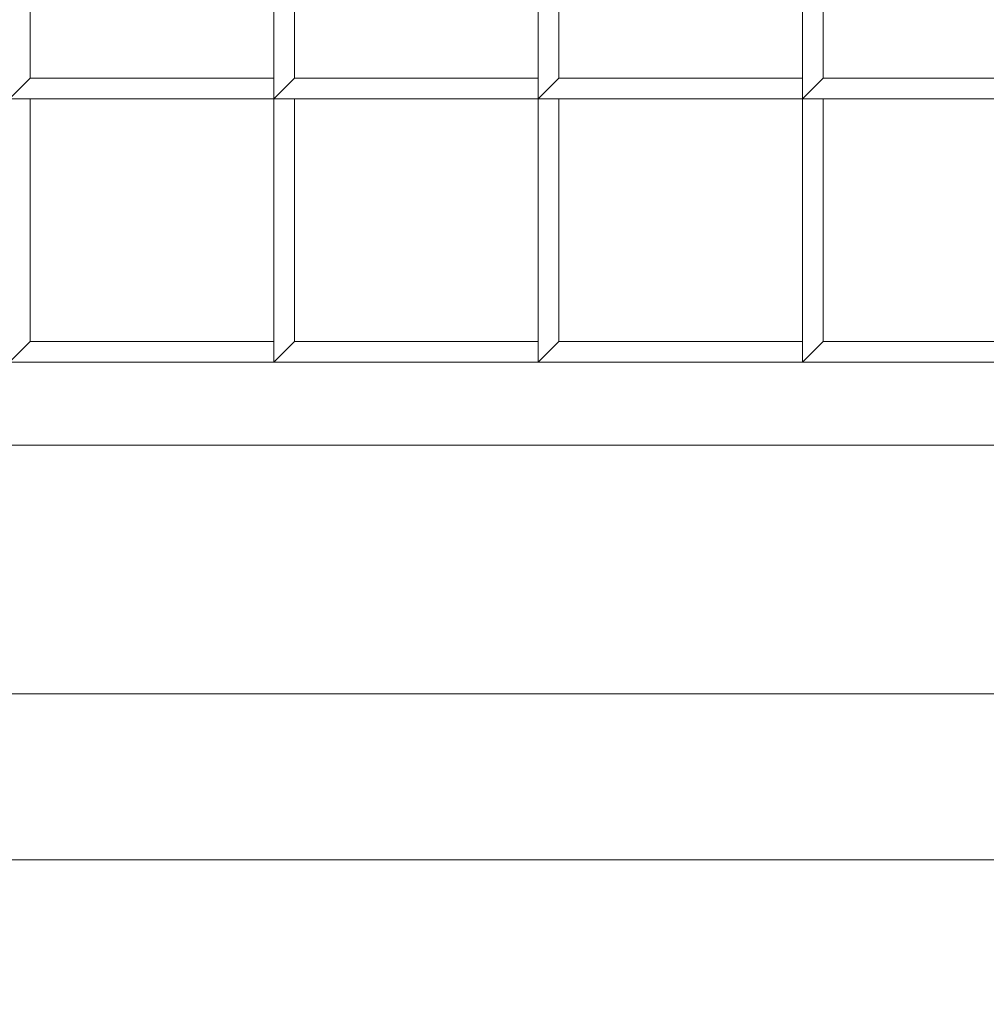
# Model space of a CAD drawing. Header units: inches. Extents: x 15 to 638, y -384 to 556.
# Tile 386 of 656: x 138.31 to 141.23, y 365.44 to 368.41. Entities that reach past the tile are written whole.
import ezdxf

# ---------------------------------------------------------------- set-up
doc = ezdxf.new("R2010")
doc.units = ezdxf.units.IN
doc.header["$MEASUREMENT"] = 0
for name, color, linetype, lineweight in [('A-CLNG', 13, 'Continuous', 9), ('A-FLOR', 192, 'Continuous', 9), ('A-ROOF', 132, 'Continuous', 9), ('M-EQPM', 90, 'Continuous', 9)]:
    doc.layers.add(name, color=color, linetype=linetype, lineweight=lineweight)

# ---------------------------------------------------------------- blocks, each defined once
blk = doc.blocks.new('Air Grill - 8_ x 16_-5608466-_3D_')
at = {"layer": 'M-EQPM'}
mesh = blk.add_polyface(dxfattribs=at)
corners = [(5.5, 9.5, 96), (-5.5, 9.5, 96), (-5.5, -9.5, 96), (5.5, -9.5, 96), (4, -8, 96), (-4, -8, 96), (-4, 8, 96), (4, 8, 96)]
mesh.append_faces([[corners[k] for k in face] for face in [(2, 5, 6, 1), (1, 6, 7, 0)]], dxfattribs={"vtx0": -1, "vtx2": -1})
mesh.append_faces([[corners[k] for k in face] for face in [(4, 5, 2, 3), (7, 4, 3, 0)]], dxfattribs={"vtx1": -1, "vtx3": -1})
mesh = blk.add_polyface(dxfattribs=at)
corners = [(-5.5, -9.5, 96), (-5.5, 9.5, 96), (-5, 9, 95.75), (-5, -9, 95.75)]
mesh.append_faces([[corners[k] for k in face] for face in [(0, 1, 2, 3)]])
mesh = blk.add_polyface(dxfattribs=at)
corners = [(5, -9, 95.75), (-5, -9, 95.75), (-5, 9, 95.75), (5, 9, 95.75), (4, 8, 95.75), (-4, 8, 95.75), (-4, -8, 95.75), (4, -8, 95.75)]
mesh.append_faces([[corners[k] for k in face] for face in [(2, 5, 6, 1), (1, 6, 7, 0)]], dxfattribs={"vtx0": -1, "vtx2": -1})
mesh.append_faces([[corners[k] for k in face] for face in [(4, 5, 2, 3), (7, 4, 3, 0)]], dxfattribs={"vtx1": -1, "vtx3": -1})
mesh = blk.add_polyface(dxfattribs=at)
corners = [(4.25, 8.25, 100), (-4.25, 8.25, 100), (-4.25, -8.25, 100), (4.25, -8.25, 100), (4, 8, 100), (4, -8, 100), (-4, -8, 100), (-4, 8, 100)]
mesh.append_faces([[corners[k] for k in face] for face in [(1, 7, 4, 0), (0, 4, 5, 3)]], dxfattribs={"vtx0": -1, "vtx2": -1})
mesh.append_faces([[corners[k] for k in face] for face in [(6, 7, 1, 2), (5, 6, 2, 3)]], dxfattribs={"vtx1": -1, "vtx3": -1})
mesh = blk.add_polyface(dxfattribs=at)
corners = [(4.25, 8.25, 96), (4.25, -8.25, 96), (-4.25, -8.25, 96), (-4.25, 8.25, 96), (4, 8, 96), (-4, 8, 96), (-4, -8, 96), (4, -8, 96)]
mesh.append_faces([[corners[k] for k in face] for face in [(2, 6, 7, 1), (1, 7, 4, 0)]], dxfattribs={"vtx0": -1, "vtx2": -1})
mesh.append_faces([[corners[k] for k in face] for face in [(5, 6, 2, 3), (4, 5, 3, 0)]], dxfattribs={"vtx1": -1, "vtx3": -1})
mesh = blk.add_polyface(dxfattribs=at)
corners = [(-4.25, 8.25, 100), (-4.25, 8.25, 96), (-4.25, -8.25, 96), (-4.25, -8.25, 100)]
mesh.append_faces([[corners[k] for k in face] for face in [(0, 1, 2, 3)]])
mesh = blk.add_polyface(dxfattribs=at)
corners = [(-4, -8, 96.75), (4, -8, 96.75), (4, 8, 96.75), (3.9375, 8, 96.75), (3.9375, -7.9375, 96.75), (-4, -7.9375, 96.75)]
mesh.append_faces([[corners[k] for k in face] for face in [(2, 3, 4, 1)]], dxfattribs={"vtx2": -1})
mesh.append_faces([[corners[k] for k in face] for face in [(4, 5, 0, 1)]], dxfattribs={"vtx3": -1})
mesh = blk.add_polyface(dxfattribs=at)
corners = [(-4, -8, 96), (-4, -7.9375, 96), (3.9375, -7.9375, 96), (3.9375, 8, 96), (4, 8, 96), (4, -8, 96)]
mesh.append_faces([[corners[k] for k in face] for face in [(0, 1, 2, 5)]], dxfattribs={"vtx2": -1})
mesh.append_faces([[corners[k] for k in face] for face in [(2, 3, 4, 5)]], dxfattribs={"vtx3": -1})
mesh = blk.add_polyface(dxfattribs=at)
corners = [(-4, -8, 95.75), (-4, 8, 95.75), (-4, 8, 96), (-4, -8, 96)]
mesh.append_faces([[corners[k] for k in face] for face in [(0, 1, 2, 3)]])
mesh = blk.add_polyface(dxfattribs=at)
corners = [(-4, -8, 100), (-4, -8, 96), (-4, 8, 96), (-4, 8, 100)]
mesh.append_faces([[corners[k] for k in face] for face in [(0, 1, 2, 3)]])
mesh = blk.add_polyface(dxfattribs=at)
corners = [(-4, 3.2187, 97), (-4, 2.4219, 97), (-3.9375, 2.4219, 97), (-3.9375, 3.1563, 97), (-3.2063, 3.1563, 97), (-3.2063, 3.2187, 97)]
mesh.append_faces([[corners[k] for k in face] for face in [(1, 2, 3, 0)]], dxfattribs={"vtx2": -1})
mesh.append_faces([[corners[k] for k in face] for face in [(3, 4, 5, 0)]], dxfattribs={"vtx3": -1})
mesh = blk.add_polyface(dxfattribs=at)
corners = [(-4, 3.2187, 96), (-3.2063, 3.2187, 96), (-3.2063, 3.1563, 96), (-3.9375, 3.1563, 96), (-3.9375, 2.4219, 96), (-4, 2.4219, 96)]
mesh.append_faces([[corners[k] for k in face] for face in [(1, 2, 3, 0)]], dxfattribs={"vtx2": -1})
mesh.append_faces([[corners[k] for k in face] for face in [(3, 4, 5, 0)]], dxfattribs={"vtx3": -1})
mesh = blk.add_polyface(dxfattribs=at)
corners = [(-4, 3.2187, 97), (-4, 3.2187, 96), (-4, 2.4219, 96), (-4, 2.4219, 97)]
mesh.append_faces([[corners[k] for k in face] for face in [(0, 1, 2, 3)]])
mesh = blk.add_polyface(dxfattribs=at)
corners = [(-3.2063, 3.2187, 97), (-3.2063, 2.4219, 97), (-3.1437, 2.4219, 97), (-3.1437, 3.1563, 97), (-2.4125, 3.1563, 97), (-2.4125, 3.2187, 97)]
mesh.append_faces([[corners[k] for k in face] for face in [(1, 2, 3, 0)]], dxfattribs={"vtx2": -1})
mesh.append_faces([[corners[k] for k in face] for face in [(3, 4, 5, 0)]], dxfattribs={"vtx3": -1})
mesh = blk.add_polyface(dxfattribs=at)
corners = [(-3.2063, 3.2187, 96), (-2.4125, 3.2187, 96), (-2.4125, 3.1563, 96), (-3.1437, 3.1563, 96), (-3.1437, 2.4219, 96), (-3.2063, 2.4219, 96)]
mesh.append_faces([[corners[k] for k in face] for face in [(1, 2, 3, 0)]], dxfattribs={"vtx2": -1})
mesh.append_faces([[corners[k] for k in face] for face in [(3, 4, 5, 0)]], dxfattribs={"vtx3": -1})
mesh = blk.add_polyface(dxfattribs=at)
corners = [(-3.2063, 3.2187, 97), (-3.2063, 3.2187, 96), (-3.2063, 2.4219, 96), (-3.2063, 2.4219, 97)]
mesh.append_faces([[corners[k] for k in face] for face in [(0, 1, 2, 3)]])
mesh = blk.add_polyface(dxfattribs=at)
corners = [(-3.2063, 3.1563, 97), (-3.2063, 3.1563, 96), (-3.2063, 3.2187, 96), (-3.2063, 3.2187, 97)]
mesh.append_faces([[corners[k] for k in face] for face in [(0, 1, 2, 3)]])
mesh = blk.add_polyface(dxfattribs=at)
corners = [(-3.9375, 2.4219, 97), (-3.9375, 2.4219, 96), (-3.9375, 3.1563, 96), (-3.9375, 3.1563, 97)]
mesh.append_faces([[corners[k] for k in face] for face in [(0, 1, 2, 3)]])
mesh = blk.add_polyface(dxfattribs=at)
corners = [(-3.9375, 3.1563, 97), (-3.9375, 3.1563, 96), (-3.2063, 3.1563, 96), (-3.2063, 3.1563, 97)]
mesh.append_faces([[corners[k] for k in face] for face in [(0, 1, 2, 3)]])
mesh = blk.add_polyface(dxfattribs=at)
corners = [(-3.1437, 2.4219, 97), (-3.1437, 2.4219, 96), (-3.1437, 3.1563, 96), (-3.1437, 3.1563, 97)]
mesh.append_faces([[corners[k] for k in face] for face in [(0, 1, 2, 3)]])
mesh = blk.add_polyface(dxfattribs=at)
corners = [(-3.1437, 3.1563, 97), (-3.1437, 3.1563, 96), (-2.4125, 3.1563, 96), (-2.4125, 3.1563, 97)]
mesh.append_faces([[corners[k] for k in face] for face in [(0, 1, 2, 3)]])
mesh = blk.add_polyface(dxfattribs=at)
corners = [(-4, 2.4219, 97), (-4, 2.4219, 96), (-3.9375, 2.4219, 96), (-3.9375, 2.4219, 97)]
mesh.append_faces([[corners[k] for k in face] for face in [(0, 1, 2, 3)]])
mesh = blk.add_polyface(dxfattribs=at)
corners = [(-4, 2.4219, 97), (-4, 1.625, 97), (-3.9375, 1.625, 97), (-3.9375, 2.3594, 97), (-3.2063, 2.3594, 97), (-3.2063, 2.4219, 97)]
mesh.append_faces([[corners[k] for k in face] for face in [(1, 2, 3, 0)]], dxfattribs={"vtx2": -1})
mesh.append_faces([[corners[k] for k in face] for face in [(3, 4, 5, 0)]], dxfattribs={"vtx3": -1})
mesh = blk.add_polyface(dxfattribs=at)
corners = [(-4, 2.4219, 96), (-3.2063, 2.4219, 96), (-3.2063, 2.3594, 96), (-3.9375, 2.3594, 96), (-3.9375, 1.625, 96), (-4, 1.625, 96)]
mesh.append_faces([[corners[k] for k in face] for face in [(1, 2, 3, 0)]], dxfattribs={"vtx2": -1})
mesh.append_faces([[corners[k] for k in face] for face in [(3, 4, 5, 0)]], dxfattribs={"vtx3": -1})
mesh = blk.add_polyface(dxfattribs=at)
corners = [(-4, 2.4219, 97), (-4, 2.4219, 96), (-4, 1.625, 96), (-4, 1.625, 97)]
mesh.append_faces([[corners[k] for k in face] for face in [(0, 1, 2, 3)]])
mesh = blk.add_polyface(dxfattribs=at)
corners = [(-3.2063, 2.4219, 97), (-3.2063, 2.4219, 96), (-4, 2.4219, 96), (-4, 2.4219, 97)]
mesh.append_faces([[corners[k] for k in face] for face in [(0, 1, 2, 3)]])
mesh = blk.add_polyface(dxfattribs=at)
corners = [(-3.2063, 2.4219, 97), (-3.2063, 2.4219, 96), (-3.1437, 2.4219, 96), (-3.1437, 2.4219, 97)]
mesh.append_faces([[corners[k] for k in face] for face in [(0, 1, 2, 3)]])
mesh = blk.add_polyface(dxfattribs=at)
corners = [(-3.2063, 2.4219, 97), (-3.2063, 1.625, 97), (-3.1437, 1.625, 97), (-3.1437, 2.3594, 97), (-2.4125, 2.3594, 97), (-2.4125, 2.4219, 97)]
mesh.append_faces([[corners[k] for k in face] for face in [(1, 2, 3, 0)]], dxfattribs={"vtx2": -1})
mesh.append_faces([[corners[k] for k in face] for face in [(3, 4, 5, 0)]], dxfattribs={"vtx3": -1})
mesh = blk.add_polyface(dxfattribs=at)
corners = [(-3.2063, 2.4219, 96), (-2.4125, 2.4219, 96), (-2.4125, 2.3594, 96), (-3.1437, 2.3594, 96), (-3.1437, 1.625, 96), (-3.2063, 1.625, 96)]
mesh.append_faces([[corners[k] for k in face] for face in [(1, 2, 3, 0)]], dxfattribs={"vtx2": -1})
mesh.append_faces([[corners[k] for k in face] for face in [(3, 4, 5, 0)]], dxfattribs={"vtx3": -1})
mesh = blk.add_polyface(dxfattribs=at)
corners = [(-3.2063, 2.4219, 97), (-3.2063, 2.4219, 96), (-3.2063, 1.625, 96), (-3.2063, 1.625, 97)]
mesh.append_faces([[corners[k] for k in face] for face in [(0, 1, 2, 3)]])
mesh = blk.add_polyface(dxfattribs=at)
corners = [(-2.4125, 2.4219, 97), (-2.4125, 2.4219, 96), (-3.2063, 2.4219, 96), (-3.2063, 2.4219, 97)]
mesh.append_faces([[corners[k] for k in face] for face in [(0, 1, 2, 3)]])
mesh = blk.add_polyface(dxfattribs=at)
corners = [(-3.2063, 2.3594, 97), (-3.2063, 2.3594, 96), (-3.2063, 2.4219, 96), (-3.2063, 2.4219, 97)]
mesh.append_faces([[corners[k] for k in face] for face in [(0, 1, 2, 3)]])
mesh = blk.add_polyface(dxfattribs=at)
corners = [(-3.9375, 1.625, 97), (-3.9375, 1.625, 96), (-3.9375, 2.3594, 96), (-3.9375, 2.3594, 97)]
mesh.append_faces([[corners[k] for k in face] for face in [(0, 1, 2, 3)]])
mesh = blk.add_polyface(dxfattribs=at)
corners = [(-3.9375, 2.3594, 97), (-3.9375, 2.3594, 96), (-3.2063, 2.3594, 96), (-3.2063, 2.3594, 97)]
mesh.append_faces([[corners[k] for k in face] for face in [(0, 1, 2, 3)]])
mesh = blk.add_polyface(dxfattribs=at)
corners = [(-3.1437, 1.625, 97), (-3.1437, 1.625, 96), (-3.1437, 2.3594, 96), (-3.1437, 2.3594, 97)]
mesh.append_faces([[corners[k] for k in face] for face in [(0, 1, 2, 3)]])
mesh = blk.add_polyface(dxfattribs=at)
corners = [(-3.1437, 2.3594, 97), (-3.1437, 2.3594, 96), (-2.4125, 2.3594, 96), (-2.4125, 2.3594, 97)]
mesh.append_faces([[corners[k] for k in face] for face in [(0, 1, 2, 3)]])
mesh = blk.add_polyface(dxfattribs=at)
corners = [(-4, 1.625, 97), (-4, 1.625, 96), (-3.9375, 1.625, 96), (-3.9375, 1.625, 97)]
mesh.append_faces([[corners[k] for k in face] for face in [(0, 1, 2, 3)]])
mesh = blk.add_polyface(dxfattribs=at)
corners = [(-4, 1.625, 97), (-4, 0.8281, 97), (-3.9375, 0.8281, 97), (-3.9375, 1.5625, 97), (-3.2063, 1.5625, 97), (-3.2063, 1.625, 97)]
mesh.append_faces([[corners[k] for k in face] for face in [(1, 2, 3, 0)]], dxfattribs={"vtx2": -1})
mesh.append_faces([[corners[k] for k in face] for face in [(3, 4, 5, 0)]], dxfattribs={"vtx3": -1})
mesh = blk.add_polyface(dxfattribs=at)
corners = [(-4, 1.625, 96), (-3.2063, 1.625, 96), (-3.2063, 1.5625, 96), (-3.9375, 1.5625, 96), (-3.9375, 0.8281, 96), (-4, 0.8281, 96)]
mesh.append_faces([[corners[k] for k in face] for face in [(1, 2, 3, 0)]], dxfattribs={"vtx2": -1})
mesh.append_faces([[corners[k] for k in face] for face in [(3, 4, 5, 0)]], dxfattribs={"vtx3": -1})
mesh = blk.add_polyface(dxfattribs=at)
corners = [(-4, 1.625, 97), (-4, 1.625, 96), (-4, 0.8281, 96), (-4, 0.8281, 97)]
mesh.append_faces([[corners[k] for k in face] for face in [(0, 1, 2, 3)]])
mesh = blk.add_polyface(dxfattribs=at)
corners = [(-3.2063, 1.625, 97), (-3.2063, 1.625, 96), (-4, 1.625, 96), (-4, 1.625, 97)]
mesh.append_faces([[corners[k] for k in face] for face in [(0, 1, 2, 3)]])
mesh = blk.add_polyface(dxfattribs=at)
corners = [(-3.2063, 1.625, 97), (-3.2063, 1.625, 96), (-3.1437, 1.625, 96), (-3.1437, 1.625, 97)]
mesh.append_faces([[corners[k] for k in face] for face in [(0, 1, 2, 3)]])
mesh = blk.add_polyface(dxfattribs=at)
corners = [(-3.2063, 1.625, 97), (-3.2063, 0.8281, 97), (-3.1437, 0.8281, 97), (-3.1437, 1.5625, 97), (-2.4125, 1.5625, 97), (-2.4125, 1.625, 97)]
mesh.append_faces([[corners[k] for k in face] for face in [(1, 2, 3, 0)]], dxfattribs={"vtx2": -1})
mesh.append_faces([[corners[k] for k in face] for face in [(3, 4, 5, 0)]], dxfattribs={"vtx3": -1})
mesh = blk.add_polyface(dxfattribs=at)
corners = [(-3.2063, 1.625, 96), (-2.4125, 1.625, 96), (-2.4125, 1.5625, 96), (-3.1437, 1.5625, 96), (-3.1437, 0.8281, 96), (-3.2063, 0.8281, 96)]
mesh.append_faces([[corners[k] for k in face] for face in [(1, 2, 3, 0)]], dxfattribs={"vtx2": -1})
mesh.append_faces([[corners[k] for k in face] for face in [(3, 4, 5, 0)]], dxfattribs={"vtx3": -1})
mesh = blk.add_polyface(dxfattribs=at)
corners = [(-3.2063, 1.625, 97), (-3.2063, 1.625, 96), (-3.2063, 0.8281, 96), (-3.2063, 0.8281, 97)]
mesh.append_faces([[corners[k] for k in face] for face in [(0, 1, 2, 3)]])
mesh = blk.add_polyface(dxfattribs=at)
corners = [(-2.4125, 1.625, 97), (-2.4125, 1.625, 96), (-3.2063, 1.625, 96), (-3.2063, 1.625, 97)]
mesh.append_faces([[corners[k] for k in face] for face in [(0, 1, 2, 3)]])
mesh = blk.add_polyface(dxfattribs=at)
corners = [(-3.2063, 1.5625, 97), (-3.2063, 1.5625, 96), (-3.2063, 1.625, 96), (-3.2063, 1.625, 97)]
mesh.append_faces([[corners[k] for k in face] for face in [(0, 1, 2, 3)]])
mesh = blk.add_polyface(dxfattribs=at)
corners = [(-3.9375, 0.8281, 97), (-3.9375, 0.8281, 96), (-3.9375, 1.5625, 96), (-3.9375, 1.5625, 97)]
mesh.append_faces([[corners[k] for k in face] for face in [(0, 1, 2, 3)]])
mesh = blk.add_polyface(dxfattribs=at)
corners = [(-3.9375, 1.5625, 97), (-3.9375, 1.5625, 96), (-3.2063, 1.5625, 96), (-3.2063, 1.5625, 97)]
mesh.append_faces([[corners[k] for k in face] for face in [(0, 1, 2, 3)]])
mesh = blk.add_polyface(dxfattribs=at)
corners = [(-3.1437, 0.8281, 97), (-3.1437, 0.8281, 96), (-3.1437, 1.5625, 96), (-3.1437, 1.5625, 97)]
mesh.append_faces([[corners[k] for k in face] for face in [(0, 1, 2, 3)]])
mesh = blk.add_polyface(dxfattribs=at)
corners = [(-3.1437, 1.5625, 97), (-3.1437, 1.5625, 96), (-2.4125, 1.5625, 96), (-2.4125, 1.5625, 97)]
mesh.append_faces([[corners[k] for k in face] for face in [(0, 1, 2, 3)]])
mesh = blk.add_polyface(dxfattribs=at)
corners = [(-4, 0.8281, 97), (-4, 0.8281, 96), (-3.9375, 0.8281, 96), (-3.9375, 0.8281, 97)]
mesh.append_faces([[corners[k] for k in face] for face in [(0, 1, 2, 3)]])
mesh = blk.add_polyface(dxfattribs=at)
corners = [(-4, 0.8281, 97), (-4, 0.0313, 97), (-3.9375, 0.0313, 97), (-3.9375, 0.7656, 97), (-3.2063, 0.7656, 97), (-3.2063, 0.8281, 97)]
mesh.append_faces([[corners[k] for k in face] for face in [(1, 2, 3, 0)]], dxfattribs={"vtx2": -1})
mesh.append_faces([[corners[k] for k in face] for face in [(3, 4, 5, 0)]], dxfattribs={"vtx3": -1})
mesh = blk.add_polyface(dxfattribs=at)
corners = [(-4, 0.8281, 96), (-3.2063, 0.8281, 96), (-3.2063, 0.7656, 96), (-3.9375, 0.7656, 96), (-3.9375, 0.0313, 96), (-4, 0.0313, 96)]
mesh.append_faces([[corners[k] for k in face] for face in [(1, 2, 3, 0)]], dxfattribs={"vtx2": -1})
mesh.append_faces([[corners[k] for k in face] for face in [(3, 4, 5, 0)]], dxfattribs={"vtx3": -1})
mesh = blk.add_polyface(dxfattribs=at)
corners = [(-4, 0.8281, 97), (-4, 0.8281, 96), (-4, 0.0313, 96), (-4, 0.0313, 97)]
mesh.append_faces([[corners[k] for k in face] for face in [(0, 1, 2, 3)]])
mesh = blk.add_polyface(dxfattribs=at)
corners = [(-3.2063, 0.8281, 97), (-3.2063, 0.8281, 96), (-4, 0.8281, 96), (-4, 0.8281, 97)]
mesh.append_faces([[corners[k] for k in face] for face in [(0, 1, 2, 3)]])
mesh = blk.add_polyface(dxfattribs=at)
corners = [(-3.2063, 0.8281, 97), (-3.2063, 0.8281, 96), (-3.1437, 0.8281, 96), (-3.1437, 0.8281, 97)]
mesh.append_faces([[corners[k] for k in face] for face in [(0, 1, 2, 3)]])
mesh = blk.add_polyface(dxfattribs=at)
corners = [(-3.2063, 0.8281, 97), (-3.2063, 0.0313, 97), (-3.1437, 0.0313, 97), (-3.1437, 0.7656, 97), (-2.4125, 0.7656, 97), (-2.4125, 0.8281, 97)]
mesh.append_faces([[corners[k] for k in face] for face in [(1, 2, 3, 0)]], dxfattribs={"vtx2": -1})
mesh.append_faces([[corners[k] for k in face] for face in [(3, 4, 5, 0)]], dxfattribs={"vtx3": -1})
mesh = blk.add_polyface(dxfattribs=at)
corners = [(-3.2063, 0.8281, 96), (-2.4125, 0.8281, 96), (-2.4125, 0.7656, 96), (-3.1437, 0.7656, 96), (-3.1437, 0.0313, 96), (-3.2063, 0.0313, 96)]
mesh.append_faces([[corners[k] for k in face] for face in [(1, 2, 3, 0)]], dxfattribs={"vtx2": -1})
mesh.append_faces([[corners[k] for k in face] for face in [(3, 4, 5, 0)]], dxfattribs={"vtx3": -1})
mesh = blk.add_polyface(dxfattribs=at)
corners = [(-3.2063, 0.8281, 97), (-3.2063, 0.8281, 96), (-3.2063, 0.0313, 96), (-3.2063, 0.0313, 97)]
mesh.append_faces([[corners[k] for k in face] for face in [(0, 1, 2, 3)]])
mesh = blk.add_polyface(dxfattribs=at)
corners = [(-2.4125, 0.8281, 97), (-2.4125, 0.8281, 96), (-3.2063, 0.8281, 96), (-3.2063, 0.8281, 97)]
mesh.append_faces([[corners[k] for k in face] for face in [(0, 1, 2, 3)]])
mesh = blk.add_polyface(dxfattribs=at)
corners = [(-3.2063, 0.7656, 97), (-3.2063, 0.7656, 96), (-3.2063, 0.8281, 96), (-3.2063, 0.8281, 97)]
mesh.append_faces([[corners[k] for k in face] for face in [(0, 1, 2, 3)]])
mesh = blk.add_polyface(dxfattribs=at)
corners = [(-3.9375, 0.0313, 97), (-3.9375, 0.0313, 96), (-3.9375, 0.7656, 96), (-3.9375, 0.7656, 97)]
mesh.append_faces([[corners[k] for k in face] for face in [(0, 1, 2, 3)]])
mesh = blk.add_polyface(dxfattribs=at)
corners = [(-3.9375, 0.7656, 97), (-3.9375, 0.7656, 96), (-3.2063, 0.7656, 96), (-3.2063, 0.7656, 97)]
mesh.append_faces([[corners[k] for k in face] for face in [(0, 1, 2, 3)]])
mesh = blk.add_polyface(dxfattribs=at)
corners = [(-3.1437, 0.0313, 97), (-3.1437, 0.0313, 96), (-3.1437, 0.7656, 96), (-3.1437, 0.7656, 97)]
mesh.append_faces([[corners[k] for k in face] for face in [(0, 1, 2, 3)]])
mesh = blk.add_polyface(dxfattribs=at)
corners = [(-3.1437, 0.7656, 97), (-3.1437, 0.7656, 96), (-2.4125, 0.7656, 96), (-2.4125, 0.7656, 97)]
mesh.append_faces([[corners[k] for k in face] for face in [(0, 1, 2, 3)]])

msp = doc.modelspace()

# ---------------------------------------------------------------- block references
at = {"layer": 'M-EQPM', "rotation": 89.9999999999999}
msp.add_blockref('Air Grill - 8_ x 16_-5608466-_3D_', (141.5, 371.375, 12), dxfattribs=at)

# ---------------------------------------------------------------- meshes
at = {"layer": 'A-CLNG'}
mesh = msp.add_polyface(dxfattribs=at)
corners = [(169.5, 390.875, 110.0472), (115.4919, 390.875, 110.0472), (115.4919, 276.5, 110.0472), (169.5, 276.5, 110.0472), (133.25, 375.625, 110.0472), (149.75, 375.625, 110.0472), (149.75, 367.125, 110.0472), (133.25, 367.125, 110.0472)]
mesh.append_faces([[corners[k] for k in face] for face in [(7, 2, 6)]], dxfattribs={"vtx0": -1, "vtx1": -1})
mesh.append_faces([[corners[k] for k in face] for face in [(0, 5, 6), (5, 0, 1, 4)]], dxfattribs={"vtx0": -1, "vtx2": -1})
mesh.append_faces([[corners[k] for k in face] for face in [(6, 2, 3, 0)]], dxfattribs={"vtx0": -1, "vtx3": -1})
mesh.append_faces([[corners[k] for k in face] for face in [(7, 4, 1, 2)]], dxfattribs={"vtx1": -1, "vtx3": -1})
mesh = msp.add_polyface(dxfattribs=at)
corners = [(169.5, 390.875, 108), (169.5, 276.5, 108), (115.4919, 276.5, 108), (115.4919, 390.875, 108), (161.736, 359.1317, 108), (115.736, 359.1317, 108), (115.736, 349.1317, 108), (161.736, 349.1317, 108), (133.25, 375.625, 108), (133.25, 367.125, 108), (149.75, 367.125, 108), (149.75, 375.625, 108)]
mesh.append_faces([[corners[k] for k in face] for face in [(5, 3, 8, 9)]], dxfattribs={"vtx0": -1, "vtx1": -1, "vtx3": -1})
mesh.append_faces([[corners[k] for k in face] for face in [(6, 2, 3, 5), (2, 6, 7, 1)]], dxfattribs={"vtx0": -1, "vtx2": -1})
mesh.append_faces([[corners[k] for k in face] for face in [(4, 10, 11, 0)]], dxfattribs={"vtx0": -1, "vtx2": -1, "vtx3": -1})
mesh.append_faces([[corners[k] for k in face] for face in [(11, 8, 3, 0), (4, 5, 9, 10), (7, 4, 0, 1)]], dxfattribs={"vtx1": -1, "vtx3": -1})
mesh = msp.add_polyface(dxfattribs=at)
corners = [(149.75, 367.125, 110.0472), (149.75, 367.125, 108), (133.25, 367.125, 108), (133.25, 367.125, 110.0472)]
mesh.append_faces([[corners[k] for k in face] for face in [(0, 1, 2, 3)]])
at = {"layer": 'A-FLOR'}
mesh = msp.add_polyface(dxfattribs=at)
corners = [(34.9919, -40.32, -2), (35.9919, -40.32, -2), (35.9919, 270, -2), (33.9919, 270, -2), (33.9919, 351, -2), (31.9919, 351, -2), (31.9919, 443, -2), (171.25, 443, -2), (171.25, 444, -2), (478.25, 444, -2), (478.25, 445.5, -2), (612, 445.5, -2), (612, 273.5, -2), (610, 273.5, -2), (610, -38.57, -2), (614.75, -38.57, -2), (614.75, -307.5, -2), (528, -307.5, -2), (528, -314.25, -2), (184.75, -314.25, -2), (184.75, -279.55, -2), (109.75, -279.55, -2), (109.75, -229.75, -2), (132.5, -229.75, -2), (132.5, -176.25, -2), (34.9919, -176.25, -2)]
mesh.append_faces([[corners[k] for k in face] for face in [(14, 17, 24)]], dxfattribs={"vtx0": -1, "vtx1": -1, "vtx2": -1})
mesh.append_faces([[corners[k] for k in face] for face in [(20, 23, 24, 17)]], dxfattribs={"vtx0": -1, "vtx2": -1, "vtx3": -1})
mesh.append_faces([[corners[k] for k in face] for face in [(19, 20, 17, 18)]], dxfattribs={"vtx1": -1})
mesh.append_faces([[corners[k] for k in face] for face in [(1, 2, 14, 24), (13, 14, 2, 7)]], dxfattribs={"vtx1": -1, "vtx2": -1, "vtx3": -1})
mesh.append_faces([[corners[k] for k in face] for face in [(25, 0, 1, 24), (21, 22, 23, 20), (9, 10, 11)]], dxfattribs={"vtx2": -1})
mesh.append_faces([[corners[k] for k in face] for face in [(2, 3, 4, 7), (7, 8, 9, 13), (11, 12, 13, 9)]], dxfattribs={"vtx2": -1, "vtx3": -1})
mesh.append_faces([[corners[k] for k in face] for face in [(4, 5, 6, 7), (14, 15, 16, 17)]], dxfattribs={"vtx3": -1})
mesh = msp.add_polyface(dxfattribs=at)
corners = [(34.9919, -40.32), (34.9919, -176.25), (132.5, -176.25), (132.5, -229.75), (109.75, -229.75), (109.75, -279.55), (184.75, -279.55), (184.75, -314.25), (528, -314.25), (528, -307.5), (614.75, -307.5), (614.75, -38.57), (610, -38.57), (610, 273.5), (612, 273.5), (612, 445.5), (478.25, 445.5), (478.25, 444), (171.25, 444), (171.25, 443), (31.9919, 443), (31.9919, 351), (33.9919, 351), (33.9919, 270), (35.9919, 270), (35.9919, -40.32)]
mesh.append_faces([[corners[k] for k in face] for face in [(9, 6, 7, 8)]], dxfattribs={"vtx0": -1})
mesh.append_faces([[corners[k] for k in face] for face in [(3, 6, 2)]], dxfattribs={"vtx0": -1, "vtx1": -1})
mesh.append_faces([[corners[k] for k in face] for face in [(2, 6, 9, 12)]], dxfattribs={"vtx0": -1, "vtx1": -1, "vtx2": -1, "vtx3": -1})
mesh.append_faces([[corners[k] for k in face] for face in [(24, 12, 13, 19), (12, 24, 25, 2)]], dxfattribs={"vtx0": -1, "vtx2": -1, "vtx3": -1})
mesh.append_faces([[corners[k] for k in face] for face in [(16, 17, 15)]], dxfattribs={"vtx1": -1})
mesh.append_faces([[corners[k] for k in face] for face in [(10, 11, 12, 9), (20, 21, 22, 19)]], dxfattribs={"vtx2": -1})
mesh.append_faces([[corners[k] for k in face] for face in [(13, 14, 15, 17), (17, 18, 19, 13), (22, 23, 24, 19)]], dxfattribs={"vtx2": -1, "vtx3": -1})
mesh.append_faces([[corners[k] for k in face] for face in [(3, 4, 5, 6), (25, 0, 1, 2)]], dxfattribs={"vtx3": -1})
at = {"layer": 'A-ROOF'}
mesh = msp.add_polyface(dxfattribs=at)
corners = [(614, 445.5, 132), (614, -33.5, 132), (33.9919, -33.5, 132), (33.9919, 445.5, 132)]
mesh.append_faces([[corners[k] for k in face] for face in [(0, 1, 2, 3)]])
mesh = msp.add_polyface(dxfattribs=at)
corners = [(33.9919, 445.5, 143.5), (33.9919, -33.5, 143.5), (614, -33.5, 143.5), (614, 445.5, 143.5)]
mesh.append_faces([[corners[k] for k in face] for face in [(0, 1, 2, 3)]])

doc.saveas('drawing.dxf')
